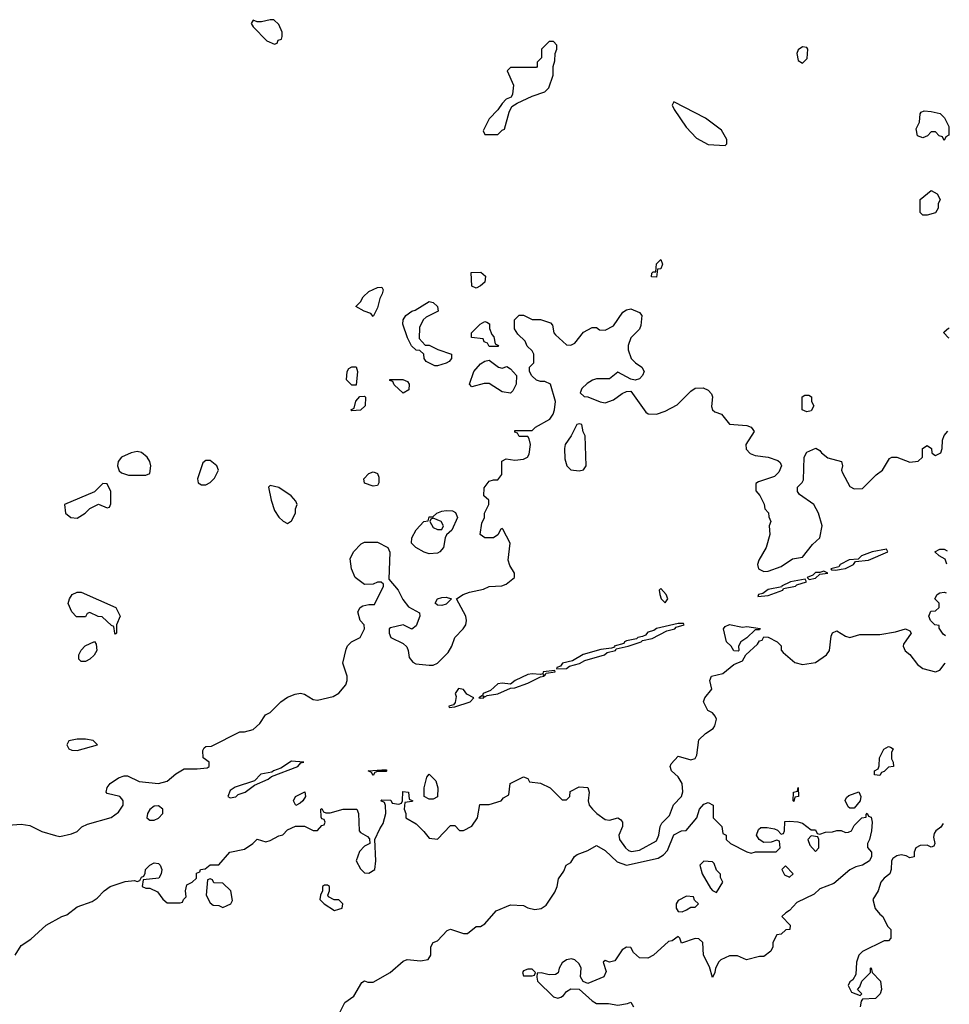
# Model space of a CAD drawing. Header units: inches. Extents: x 2380053 to 2584298, y 380219 to 546618.
# Tile 418 of 656: x 2563383 to 2567714, y 424102 to 428688. Entities that reach past the tile are written whole.
import ezdxf

# ---------------------------------------------------------------- set-up
doc = ezdxf.new("R2010")
doc.units = ezdxf.units.IN
doc.header["$MEASUREMENT"] = 0
doc.layers.add('C5462', color=7, linetype='Continuous')

msp = doc.modelspace()

# ---------------------------------------------------------------- linework, layer by layer
at = {"layer": 'C5462', "color": 2}
for points, elevation in [([(2564550, 428688), (2564510, 428678), (2564490, 428678), (2564470, 428686), (2564462, 428670), (2564470, 428654), (2564534, 428590), (2564570, 428574), (2564582, 428578), (2564587.3, 428592.7), (2564602, 428598), (2564606, 428610), (2564606, 428630), (2564590, 428666), (2564567.3, 428687.3)], 38), ([(2565870, 428586), (2565850, 428586), (2565814, 428550), (2565814, 428510), (2565794, 428490), (2565794, 428470), (2565790, 428466), (2565670, 428466), (2565654, 428450), (2565683.6, 428383.6), (2565679.6, 428340.4), (2565672.7, 428327.3), (2565650, 428318), (2565630, 428298), (2565611.2, 428268.9), (2565570, 428226), (2565542, 428170), (2565550, 428154), (2565610, 428154), (2565630, 428174), (2565642, 428178), (2565663.1, 428256.9), (2565676.4, 428283.6), (2565700.4, 428299.6), (2565770, 428332), (2565830, 428352), (2565848, 428370), (2565868, 428430), (2565868, 428470), (2565876.4, 428496.4), (2565878, 428530), (2565886, 428550), (2565886, 428570)], 38), ([(2567030, 428562), (2567010, 428548), (2567004, 428530), (2567010, 428498), (2567030, 428486), (2567052, 428508), (2567055.3, 428550), (2567050, 428558)], 38), ([(2566430, 428306), (2566422, 428290), (2566432, 428270), (2566488.1, 428188.1), (2566535.9, 428135.9), (2566590, 428107.3), (2566670, 428102), (2566678, 428110), (2566678, 428130), (2566652.9, 428172.9), (2566578, 428230)], 38), ([(2567690, 428126), (2567682, 428142), (2567667.3, 428147.3), (2567650, 428166), (2567630, 428166), (2567612.7, 428147.3), (2567590, 428138), (2567566.3, 428146.3), (2567560.2, 428179.8), (2567575.3, 428210), (2567578, 428250), (2567583.1, 428256.9), (2567596.4, 428263.6), (2567630, 428261), (2567670.7, 428250.7), (2567691.2, 428231.1), (2567711.3, 428190), (2567712, 428150), (2567698, 428142)], 34), ([(2567590, 427778), (2567578, 427790), (2567578, 427850), (2567630, 427892), (2567656.9, 427876.9), (2567671.2, 427851.1), (2567662, 427830), (2567662, 427810), (2567650, 427788.7), (2567610, 427778)], 34), ([(2566350, 427488.7), (2566326, 427490), (2566327.3, 427507.3), (2566334, 427514), (2566346, 427514), (2566349.3, 427550.7), (2566370, 427571.3), (2566378, 427550), (2566370, 427528), (2566354, 427526)], 34), ([(2565510, 427438), (2565490, 427446), (2565486, 427510), (2565532, 427512), (2565552.7, 427492.7), (2565550, 427466), (2565530, 427448)], 34), ([(2565030, 427306), (2565019, 427319), (2564988, 427330), (2564948.4, 427351.6), (2564970, 427374), (2564983.1, 427396.9), (2565010, 427422), (2565050, 427441), (2565070, 427442), (2565076, 427430), (2565071.2, 427411.1), (2565061, 427390), (2565050, 427346)], 34), ([(2565330, 427075.3), (2565316.4, 427076.4), (2565276.4, 427096.4), (2565268, 427110), (2565266, 427130), (2565247.3, 427147.3), (2565230, 427148), (2565209.1, 427169.1), (2565190, 427206), (2565168.7, 427270), (2565169, 427290), (2565182, 427310), (2565209.5, 427330.5), (2565225.2, 427334.8), (2565290, 427376), (2565310, 427371.3), (2565330, 427351.3), (2565332, 427330), (2565276.9, 427303.1), (2565262, 427290), (2565245.4, 427254.6), (2565243.6, 427203.6), (2565272.7, 427172.7), (2565290, 427172), (2565331.2, 427151.1), (2565394, 427130), (2565394, 427110), (2565383.6, 427096.4), (2565370, 427088.7)], 34), ([(2565570, 427166), (2565562, 427182), (2565547.3, 427187.3), (2565542, 427202), (2565487.3, 427207.3), (2565488, 427230), (2565528, 427270), (2565550, 427282), (2565559.6, 427279.6), (2565571.6, 427271.6), (2565572, 427250), (2565582, 427222), (2565592, 427210), (2565598, 427178), (2565614, 427170), (2565610, 427166)], 34), ([(2565630, 427064.7), (2565652, 427072), (2565670, 427062), (2565698, 427030), (2565696, 426990), (2565681, 426959), (2565670, 426948.7), (2565630, 426954), (2565570, 426994), (2565546.4, 426993.6), (2565490, 426978), (2565478, 426990), (2565499, 427050), (2565530, 427084.7), (2565550, 427098), (2565570, 427102), (2565614, 427070)], 34), ([(2564930, 426986), (2564906, 427010), (2564908, 427050), (2564916.4, 427063.6), (2564930, 427071.3), (2564950, 427071), (2564956, 427050), (2564950, 426986)], 34), ([(2565170, 426948), (2565127.3, 426987.3), (2565122, 427002), (2565107.3, 427007.3), (2565107.3, 427012.7), (2565168.4, 427011.6), (2565190, 427002), (2565198, 426990), (2565196, 426964)], 34), ([(2567050, 426862), (2567028, 426870), (2567028.8, 426931.1), (2567040.4, 426939.6), (2567059.6, 426939.6), (2567071.6, 426931.6), (2567072, 426910), (2567082, 426890), (2567070, 426866)], 34), ([(2564930, 426866), (2564926, 426870), (2564942, 426878), (2564948.4, 426911.6), (2564967.3, 426932.7), (2564990, 426934), (2564994, 426930), (2564992, 426890), (2564970, 426868.7)], 34), ([(2565990, 426806), (2565978, 426802), (2565952, 426750), (2565924.7, 426710), (2565921, 426690), (2565922, 426642), (2565931.3, 426610), (2565950.9, 426590.9), (2565990, 426586), (2566010, 426592), (2566022, 426610), (2566018, 426750), (2566008.4, 426768.4), (2566002, 426802)], 34), ([(2563930, 426676), (2563902, 426670), (2563858, 426650), (2563842, 426630), (2563838, 426610), (2563846.4, 426586.4), (2563856.9, 426576.9), (2563890, 426566), (2563970, 426566), (2563990, 426574), (2563993.2, 426610), (2563989, 426630), (2563977.2, 426650), (2563950, 426672.7)], 38), ([(2564270, 426635.3), (2564250, 426635.3), (2564236.9, 426623.1), (2564212, 426550), (2564214, 426530), (2564230, 426522), (2564250, 426522), (2564270, 426532), (2564290, 426552), (2564308.7, 426590), (2564302, 426610)], 38), ([(2565030, 426515.3), (2564989.3, 426529.3), (2564986, 426550), (2565010, 426574), (2565030, 426582), (2565039.6, 426579.6), (2565050, 426574), (2565056.9, 426556.9), (2565056, 426530), (2565050, 426518)], 34), ([(2563770, 426528), (2563731, 426489), (2563592, 426430), (2563596, 426390), (2563622, 426370), (2563650, 426366), (2563688, 426390), (2563709.1, 426410.9), (2563750, 426432), (2563790, 426414), (2563802, 426418), (2563807.3, 426432.7), (2563808, 426490), (2563790, 426526)], 38), ([(2564550, 426518), (2564542, 426510), (2564554, 426450), (2564570, 426402), (2564590, 426371.3), (2564610, 426352), (2564630, 426342), (2564650, 426354), (2564668, 426390), (2564668, 426410), (2564675.3, 426430), (2564670, 426446), (2564648, 426470), (2564590, 426508.7)], 38), ([(2565290, 426199.3), (2565267, 426207), (2565228, 426230), (2565208, 426250), (2565210, 426274), (2565230, 426312), (2565266, 426350), (2565286, 426354), (2565290, 426372), (2565307.3, 426372.7), (2565326, 426390), (2565350, 426398), (2565370, 426402), (2565399.6, 426399.6), (2565412.7, 426392.7), (2565422, 426370), (2565396, 426310), (2565371, 426289), (2565364.7, 426275.3), (2565357.3, 426230), (2565341, 426210), (2565330, 426203.7)], 34), ([(2565310, 426366), (2565298, 426362), (2565294, 426350), (2565310, 426322), (2565330, 426314), (2565350, 426314), (2565358, 426330), (2565346, 426350)], 34), ([(2567422, 426222), (2567354, 426210), (2567304.7, 426190), (2567290, 426175.3), (2567247.9, 426172.1), (2567206, 426150), (2567199.8, 426140.2), (2567162, 426130), (2567165.4, 426125.4), (2567184.5, 426124.5), (2567210, 426128), (2567230, 426131.3), (2567268, 426150), (2567276.4, 426163.6), (2567338, 426170), (2567428, 426210)], 34), ([(2567130, 426119), (2567110, 426112.7), (2567090, 426112.7), (2567078.8, 426101.2), (2567052, 426090), (2567061, 426081), (2567090, 426087.3), (2567110, 426104.7), (2567148, 426110)], 34), ([(2567042, 426082), (2566974, 426070), (2566932, 426050), (2566934, 426046), (2566870, 426033.2), (2566844.9, 426015.1), (2566824.7, 426010), (2566822, 426002), (2566870, 426005.5), (2566938, 426030), (2566942, 426038), (2566998, 426050), (2567004, 426056), (2567048.7, 426070)], 34), ([(2563830, 425826), (2563826, 425830), (2563822, 425862), (2563810, 425866), (2563767.3, 425907.3), (2563748.4, 425908.4), (2563710, 425926), (2563698, 425922), (2563690, 425906), (2563647.3, 425907.3), (2563626, 425930), (2563608.7, 425968.7), (2563615.3, 425990), (2563628, 426010), (2563650, 426022), (2563670, 426022), (2563831.3, 425950), (2563851.3, 425910), (2563834, 425870), (2563834, 425830)], 34), ([(2566370, 426038), (2566362, 426030), (2566364.7, 426010), (2566372, 425990), (2566390, 425972), (2566402, 425990), (2566395.3, 426010)], 34), ([(2565350, 425959.3), (2565330, 425961.2), (2565319, 425970), (2565329.3, 425990), (2565350, 425997.3), (2565370, 425998.8), (2565394, 425990), (2565370, 425966)], 34), ([(2566450, 425876), (2566350, 425852.7), (2566336.8, 425843.2), (2566310, 425834.5), (2566298.4, 425821.6), (2566284.7, 425815.3), (2566262, 425810), (2566256, 425804), (2566210, 425794.5), (2566201, 425790), (2566198, 425782), (2566152, 425770), (2566154, 425766), (2566139.8, 425760.2), (2566090, 425755.1), (2566008.3, 425731.7), (2565958, 425702), (2565911.3, 425690), (2565902.8, 425677.2), (2565884.7, 425670), (2565883.6, 425663.6), (2565930, 425666), (2565943.7, 425676.3), (2565991.2, 425688.8), (2566016.6, 425703.4), (2566108, 425730), (2566120.2, 425739.8), (2566158, 425750), (2566162, 425758), (2566218, 425770), (2566278, 425790), (2566284, 425796), (2566330, 425806.4), (2566398, 425842), (2566435.3, 425850), (2566441.2, 425858.8), (2566478, 425870), (2566475.3, 425875.3)], 34), ([(2566750, 425858.8), (2566770, 425861), (2566832.7, 425852.7), (2566830, 425846), (2566810, 425846), (2566771, 425809), (2566742, 425790), (2566732, 425770), (2566734, 425750), (2566730, 425746), (2566710, 425748), (2566698, 425770), (2566675.3, 425790), (2566662, 425850), (2566670, 425862), (2566690, 425870.6)], 30), ([(2563670, 425698), (2563658, 425710), (2563658, 425730), (2563668.8, 425751.1), (2563688.8, 425771.1), (2563731.6, 425791.6), (2563739.6, 425779.6), (2563742, 425750), (2563730, 425728), (2563710, 425708.7), (2563690, 425698)], 34), ([(2565876.4, 425656.4), (2565822, 425650), (2565819.6, 425640.4), (2565810, 425638), (2565770, 425641.2), (2565750, 425637.2), (2565692, 425610), (2565670, 425593.2), (2565630, 425597.2), (2565610, 425594), (2565576, 425564), (2565542, 425550), (2565539.6, 425540.4), (2565522, 425530), (2565530, 425527.3), (2565546, 425530), (2565542, 425538), (2565550, 425534), (2565560.2, 425539.8), (2565610, 425548.2), (2565670, 425574), (2565690, 425576), (2565750, 425597.3), (2565810, 425627.3), (2565826, 425630), (2565822, 425638), (2565830, 425634), (2565835.3, 425644.7), (2565878, 425650)], 34), ([(2565427.1, 425572.9), (2565412, 425550), (2565416, 425536), (2565412, 425508), (2565403.6, 425496.4), (2565382, 425490), (2565383.6, 425483.6), (2565410, 425487.3), (2565482, 425510), (2565498, 425530), (2565466.6, 425546.6), (2565450, 425568.7)], 34), ([(2563690, 425337.2), (2563650, 425337.2), (2563611.6, 425328.4), (2563602, 425310), (2563611.6, 425291.6), (2563625.4, 425285.4), (2563650, 425284.7), (2563746, 425310), (2563726, 425330)], 38), ([(2567390, 425168), (2567366, 425170), (2567366, 425190), (2567382, 425198), (2567387.3, 425212.7), (2567389, 425250), (2567409, 425290), (2567430, 425302), (2567439.6, 425299.6), (2567451.6, 425291.6), (2567444.7, 425275.3), (2567444.7, 425244.7), (2567452, 425230), (2567454, 425210), (2567430, 425206), (2567410, 425186), (2567398, 425182)], 26), ([(2564650, 425234.7), (2564599, 425201), (2564564.7, 425190), (2564557.3, 425182.7), (2564506.6, 425173.4), (2564476.8, 425143.2), (2564387.1, 425112.9), (2564362.8, 425097.2), (2564352, 425070), (2564364, 425064), (2564390, 425068.2), (2564401.6, 425078.4), (2564433.2, 425090), (2564477.5, 425122.5), (2564541.2, 425150), (2564556.6, 425163.4), (2564679, 425210), (2564692.9, 425227.1), (2564706, 425230)], 34), ([(2565030, 425168), (2565022, 425182), (2565006, 425190), (2565070, 425194), (2565090, 425194), (2565094, 425190), (2565090, 425186), (2565050, 425186), (2565038, 425182)], 30), ([(2565290, 425058), (2565268, 425070), (2565268, 425110), (2565280.4, 425159.6), (2565290, 425174), (2565322, 425142), (2565331.3, 425110), (2565330, 425068), (2565310, 425058)], 30), ([(2566990, 425046), (2566986, 425050), (2566988, 425090), (2567006, 425094), (2567010, 425111.3), (2567011, 425070), (2566994, 425066)], 26), ([(2564670, 425028), (2564658, 425050), (2564668, 425070), (2564712, 425092), (2564714, 425070), (2564702, 425050), (2564690, 425038)], 30), ([(2567250, 425015.3), (2567242, 425022), (2567228.7, 425051.3), (2567234.6, 425065.4), (2567245.2, 425074.8), (2567291.6, 425091.6), (2567302, 425070), (2567298, 425050), (2567270, 425015.3)], 26), ([(2564030, 425026), (2564010, 425024.5), (2563990, 425009), (2563979.1, 424990), (2563976, 424970), (2563990, 424958.8), (2564010, 424959.1), (2564030, 424968), (2564049.3, 424990), (2564049.2, 425010)], 34), ([(2567070, 424886), (2567054, 424870), (2567063.6, 424843.6), (2567090, 424814), (2567106, 424830), (2567106, 424870), (2567102, 424882)], 26), ([(2566570, 424768), (2566552, 424750), (2566562.8, 424710), (2566602, 424642), (2566610, 424632), (2566630, 424622), (2566658, 424670), (2566648, 424692), (2566648, 424708), (2566630, 424726), (2566618, 424758), (2566610, 424766)], 26), ([(2566950, 424746), (2566934, 424730), (2566945.4, 424705.4), (2566970, 424694), (2566986, 424710)], 26), ([(2564270, 424686), (2564258, 424682), (2564252, 424610), (2564270, 424574), (2564283.6, 424563.6), (2564310, 424562), (2564330, 424552), (2564350, 424562), (2564366, 424570), (2564374.6, 424585.4), (2564366, 424630), (2564330, 424666), (2564288, 424668), (2564282, 424682)], 30), ([(2564816.4, 424656.4), (2564803.6, 424656.4), (2564794, 424650), (2564794, 424630), (2564784.7, 424610), (2564782, 424590), (2564802, 424570), (2564850, 424538), (2564870, 424544.7), (2564886, 424550), (2564888, 424570), (2564870, 424588), (2564848.4, 424588.4), (2564822, 424602), (2564818, 424610), (2564826, 424630), (2564826, 424650)], 30), ([(2566490, 424606), (2566450, 424586), (2566442, 424570), (2566442, 424550), (2566450, 424534), (2566470, 424532), (2566490, 424542), (2566510, 424554), (2566530, 424554), (2566546, 424570), (2566527.3, 424587.3), (2566522, 424602)], 26), ([(2565770, 424266), (2565750, 424266), (2565730, 424258), (2565724.7, 424250), (2565730, 424234), (2565770, 424234), (2565782, 424238), (2565786, 424250)], 26)]:
    msp.add_lwpolyline(points, close=True, dxfattribs=dict(at, elevation=elevation))
for points, elevation in [([(2563330, 424936), (2563390, 424941), (2563430, 424934), (2563486.7, 424906.7), (2563550, 424887.3), (2563570, 424884), (2563624.8, 424895.2), (2563650, 424907.3), (2563672.1, 424927.9), (2563698.7, 424941.3), (2563808.5, 424971.5), (2563843.8, 424996.2), (2563865.1, 425030), (2563864.5, 425050), (2563859.3, 425059.3), (2563849.6, 425069.6), (2563790, 425084), (2563786.6, 425090), (2563790, 425111.3), (2563804, 425130), (2563844.1, 425155.9), (2563870, 425166), (2563885.4, 425165.4), (2563939.6, 425139.6), (2564030, 425130.8), (2564070, 425141), (2564110, 425176), (2564150, 425198), (2564210, 425198), (2564256.4, 425203.6), (2564266, 425210), (2564266, 425230), (2564238, 425250), (2564236.4, 425283.6), (2564243.1, 425296.9), (2564250, 425302), (2564276.4, 425303.6), (2564408.8, 425371.1), (2564430, 425371.3), (2564470, 425381), (2564502, 425410), (2564528.7, 425450), (2564550, 425461), (2564599.5, 425510), (2564630, 425532.4), (2564666.8, 425546.8), (2564690.7, 425550.7), (2564710, 425546), (2564750, 425521), (2564770, 425518), (2564844, 425536), (2564870, 425551.3), (2564902, 425590), (2564908.7, 425610), (2564908.7, 425630), (2564889.2, 425690), (2564903.3, 425756.7), (2564910, 425771.3), (2564928.7, 425790), (2564969.1, 425810.9), (2564988.7, 425850), (2564988, 425870), (2564968.7, 425890), (2564959, 425930), (2564969.4, 425950.6), (2564982, 425958), (2565010, 425964.7), (2565035.3, 425964.7), (2565078, 426050), (2565078, 426058), (2565067.3, 426067.3), (2565050, 426068), (2565030, 426059), (2564990, 426057.2), (2564945.2, 426090), (2564929.2, 426130), (2564923.1, 426176.9), (2564938, 426210), (2564973.6, 426246.4), (2564990, 426254), (2565050, 426254), (2565098, 426230), (2565107.1, 426207.1), (2565102, 426082), (2565146, 426030), (2565167.9, 425987.9), (2565193.7, 425953.7), (2565245.4, 425925.4), (2565246.8, 425910), (2565230, 425864), (2565210, 425849), (2565170, 425868.7), (2565110, 425855.3), (2565104.7, 425850), (2565104.7, 425830), (2565112, 425810), (2565170, 425782), (2565186.4, 425766.4), (2565193.4, 425750), (2565196.8, 425716.8), (2565214.9, 425694.9), (2565228, 425688), (2565290, 425681.6), (2565310, 425682), (2565330, 425690.4), (2565379.8, 425740.2), (2565396.2, 425770), (2565409.7, 425810.3), (2565449.2, 425850), (2565461.2, 425870), (2565465.2, 425890), (2565461.2, 425910), (2565418, 425990), (2565448.7, 426010), (2565479.1, 426020.9), (2565543.9, 426036.1), (2565570, 426047.3), (2565628.8, 426051.1), (2565650, 426058), (2565688, 426090), (2565688, 426110), (2565666, 426146), (2565659.3, 426170), (2565668.7, 426250), (2565634.6, 426314.6), (2565630, 426318), (2565624.7, 426315.3), (2565611.2, 426288.9), (2565590, 426275.3), (2565550, 426275.3), (2565528, 426290), (2565536.4, 426343.6), (2565548, 426370), (2565548, 426390), (2565568, 426430), (2565568, 426450), (2565546, 426470), (2565547.3, 426507.3), (2565570, 426538), (2565590, 426544.7), (2565610, 426544.7), (2565628.7, 426570), (2565628.8, 426631.1), (2565650, 426642), (2565690, 426636), (2565730, 426641), (2565748, 426650), (2565756.5, 426663.5), (2565762, 426710), (2565756.4, 426736.4), (2565750, 426746), (2565710, 426746), (2565702, 426762), (2565690, 426766), (2565690, 426774), (2565770, 426774), (2565786, 426790), (2565852.9, 426827.1), (2565869, 426850), (2565875.3, 426870), (2565879, 426910), (2565855.3, 426990), (2565830, 427002), (2565810, 427002), (2565790, 427008.7), (2565768.8, 427028.9), (2565758, 427050), (2565758, 427070), (2565778, 427090), (2565778, 427130), (2565770, 427146), (2565747.3, 427167.3), (2565738, 427190), (2565703.1, 427223.1), (2565688.4, 427248.4), (2565688, 427290), (2565710, 427312), (2565730, 427312), (2565770, 427292), (2565810, 427291.3), (2565855.3, 427275.3), (2565865.4, 427265.4), (2565872, 427230), (2565879.6, 427219.6), (2565930, 427174), (2565950, 427172), (2565970, 427182), (2566010, 427232), (2566050, 427254), (2566070, 427254), (2566083.6, 427243.6), (2566110, 427242), (2566150, 427262), (2566193.6, 427326.4), (2566210, 427336), (2566230, 427341), (2566270, 427324.7), (2566281, 427310), (2566276.9, 427263.1), (2566270, 427246), (2566230, 427206), (2566218, 427170), (2566218, 427150), (2566232, 427110), (2566252, 427090), (2566282, 427070), (2566292, 427050), (2566284.7, 427030), (2566270, 427015.3), (2566250, 427008.7), (2566230, 427014), (2566170, 427046), (2566130, 427015.3), (2566070, 427015.3), (2566051.2, 427008.9), (2566026.4, 426993.6), (2566002, 426970), (2565994, 426950), (2566012.7, 426932.7), (2566030, 426932), (2566087.5, 426907.5), (2566110, 426904), (2566150, 426918), (2566190, 426947.3), (2566210, 426956), (2566230, 426958), (2566299.6, 426859.6), (2566311.6, 426851.6), (2566350, 426851.3), (2566390, 426864.7), (2566445.6, 426894.4), (2566510, 426958), (2566530, 426972), (2566567.3, 426972.7), (2566590, 426962), (2566605.4, 426945.4), (2566611, 426931), (2566606, 426886), (2566611.2, 426871.1), (2566621, 426861), (2566652, 426850), (2566690, 426804.7), (2566770, 426797.3), (2566790.5, 426790.5), (2566798.8, 426778.8), (2566804.7, 426770), (2566766, 426710), (2566767.7, 426687.7), (2566786.8, 426666.8), (2566810, 426658.8), (2566870, 426650.7), (2566914.4, 426634.4), (2566925.4, 426625.4), (2566931.3, 426610), (2566919.8, 426580.2), (2566899.8, 426560.2), (2566824.7, 426535.3), (2566812.7, 426527.3), (2566812.7, 426492.7), (2566831.6, 426471.6), (2566851.6, 426431.6), (2566854, 426410), (2566871.6, 426391.6), (2566872.7, 426372.7), (2566882, 426350), (2566874, 426330), (2566878, 426290), (2566861, 426230), (2566826, 426170), (2566821, 426150), (2566824.7, 426130), (2566850, 426118), (2566870, 426118.8), (2566930, 426140.7), (2566982.7, 426177.3), (2567030, 426184.7), (2567076.4, 426243.6), (2567110, 426274), (2567122, 426330), (2567104, 426390), (2567082, 426430), (2567016.4, 426476.4), (2567006, 426490), (2567006, 426510), (2567028.4, 426531.6), (2567034.6, 426545.4), (2567038, 426650), (2567050, 426674), (2567091.6, 426691.6), (2567110, 426682), (2567118, 426670), (2567147.7, 426647.7), (2567212, 426630), (2567216, 426610), (2567211.3, 426590), (2567216.9, 426576.9), (2567250, 426514), (2567270, 426502), (2567310, 426504.7), (2567372.5, 426567.5), (2567402, 426590), (2567435.3, 426644.7), (2567446, 426650), (2567470, 426650.8), (2567530, 426626.8), (2567569.1, 426630.9), (2567588.7, 426650), (2567589.2, 426690.8), (2567610, 426704.7), (2567631.3, 426690), (2567632, 426670), (2567642, 426662), (2567650, 426658), (2567674, 426670), (2567681.2, 426690), (2567682.7, 426730), (2567690, 426751.3), (2567707.4, 426771.6)], 34), ([(2567713.1, 427205), (2567710, 427206), (2567689.1, 427229.1), (2567690, 427234), (2567710, 427251.3), (2567713.9, 427251.1)], 34), ([(2567702.3, 426151.4), (2567694.6, 426174.6), (2567666, 426190), (2567646, 426210), (2567670, 426222), (2567690, 426222), (2567703.3, 426214.7)], 30), ([(2567696, 425818), (2567685.2, 425825.2), (2567666, 425854), (2567666, 425866), (2567646, 425870), (2567626, 425890), (2567618, 425910), (2567627.3, 425932.7), (2567650, 425934), (2567666, 425950), (2567666, 425970), (2567646, 425990), (2567658, 426010), (2567670, 426018), (2567690, 426022), (2567699.1, 426018.4)], 30), ([(2563362, 424330), (2563390, 424376), (2563435.1, 424404.9), (2563507, 424470), (2563579, 424510), (2563602, 424518), (2563650, 424555.3), (2563720.1, 424579.9), (2563743.6, 424596.4), (2563776, 424630), (2563805.2, 424650), (2563874.4, 424674.4), (2563918, 424678), (2563930, 424674), (2563942, 424678), (2563950, 424694), (2563962, 424698), (2563968, 424712), (2563968.7, 424730), (2563989, 424750), (2564010, 424761), (2564030, 424758), (2564038, 424750), (2564044.7, 424730), (2564042, 424710), (2564032, 424690), (2563958, 424682), (2563954, 424650), (2563970, 424642), (2563990, 424642), (2564025.4, 424625.4), (2564050, 424592), (2564070, 424574), (2564130, 424574), (2564142, 424578), (2564146, 424590), (2564158, 424602), (2564155.3, 424630), (2564162, 424658), (2564186, 424670), (2564206, 424690), (2564207.3, 424712.7), (2564222, 424718), (2564226, 424730), (2564247.3, 424732.7), (2564270, 424751.3), (2564310, 424752), (2564362, 424810), (2564430, 424824.7), (2564469.2, 424850.8), (2564490, 424871.3), (2564530, 424858), (2564550, 424864.7), (2564590, 424886), (2564608.8, 424891.1), (2564630, 424914), (2564668.4, 424931.6), (2564710, 424932), (2564750, 424912), (2564770, 424912), (2564790, 424934), (2564802, 424938), (2564806, 424950), (2564802, 424962), (2564790, 424966), (2564787.3, 424972.7), (2564786, 425010), (2564790, 425014), (2564798, 424998), (2564810, 424994), (2564830, 424994), (2564890, 425011.3), (2564954, 425010), (2564962, 424990), (2564964.7, 424910), (2564970, 424902), (2565003.6, 424883.6), (2565012.7, 424872.7), (2565014, 424850), (2564990, 424838), (2564966.4, 424813.6), (2564951.3, 424770), (2564970, 424732), (2564990, 424714), (2565010, 424712), (2565038, 424730), (2565042, 424770), (2565038, 424870), (2565060.4, 424919.6), (2565076.4, 424943.6), (2565088, 424990), (2565087.3, 425027.3), (2565082, 425042), (2565066, 425050), (2565070, 425054), (2565112, 425052), (2565118, 425038), (2565150, 425034), (2565162, 425038), (2565166, 425050), (2565167.3, 425092.7), (2565194, 425090), (2565198, 425058), (2565214, 425050), (2565210, 425046), (2565178, 425042), (2565174, 425010), (2565182, 424990), (2565182, 424970), (2565230, 424942), (2565266.4, 424906.4), (2565290, 424876), (2565328.8, 424871.1), (2565390, 424934), (2565410, 424934), (2565432, 424912), (2565450, 424911.3), (2565490, 424931), (2565515.3, 424970), (2565527.3, 425032.7), (2565570, 425032), (2565626, 425050), (2565636.4, 425063.6), (2565662, 425078), (2565668, 425130), (2565730, 425162), (2565750, 425154), (2565758, 425138), (2565810, 425132), (2565854, 425110), (2565910, 425054), (2565930, 425054), (2565946, 425070), (2565947.3, 425092.7), (2565990, 425114), (2566030, 425112), (2566036, 425090), (2566031, 425050), (2566036, 425030), (2566051, 425010), (2566071, 424990), (2566110, 424962.8), (2566130, 424958.8), (2566170, 424970.8), (2566182, 424962), (2566190.8, 424950), (2566190.8, 424930), (2566174.9, 424890), (2566177.1, 424870), (2566205.5, 424830), (2566218.8, 424818.9), (2566233.4, 424813.4), (2566270, 424819.6), (2566350, 424863.8), (2566360.5, 424890), (2566367, 424930), (2566374.9, 424945.1), (2566410, 424981), (2566429.4, 425030.6), (2566466, 425070), (2566472.1, 425092.1), (2566469, 425130), (2566450, 425162), (2566419, 425190), (2566413.2, 425210), (2566418.6, 425221.4), (2566450, 425258), (2566510, 425240.7), (2566530, 425246), (2566538, 425262), (2566547, 425333), (2566577.5, 425362.5), (2566614, 425386), (2566621.5, 425398.5), (2566629.2, 425430), (2566623.2, 425443.2), (2566610, 425459), (2566588.7, 425470), (2566568.7, 425510), (2566575.3, 425530), (2566608, 425570), (2566598, 425610), (2566606, 425630), (2566658, 425642), (2566710, 425684.7), (2566750, 425702), (2566766, 425730), (2566820.4, 425779.6), (2566830, 425794), (2566842, 425798), (2566850, 425814), (2566870, 425812), (2566912, 425790), (2566930, 425772), (2566931, 425751), (2566939.8, 425739.8), (2566993.7, 425693.7), (2567030, 425684), (2567090, 425694), (2567141.2, 425730), (2567155.1, 425750), (2567163.3, 425816.7), (2567170, 425831.3), (2567190, 425841), (2567230, 425816), (2567250, 425811), (2567296.5, 425823.5), (2567390, 425824), (2567463.2, 425836.8), (2567510, 425851), (2567530, 425842), (2567536, 425830), (2567500.7, 425779.3), (2567498.8, 425770), (2567508.1, 425748.1), (2567530.7, 425730.7), (2567565.2, 425685.2), (2567590, 425666), (2567650, 425650.8), (2567670, 425658.8), (2567695.1, 425690), (2567695.3, 425690.6)], 30), ([(2564858, 424030), (2564898, 424110), (2564940.4, 424139.6), (2564976.4, 424203.6), (2564990, 424211.3), (2565005.4, 424205.4), (2565030, 424204.7), (2565108.7, 424250), (2565170, 424302), (2565188.8, 424311.1), (2565250, 424304.7), (2565286, 424310), (2565298, 424330), (2565298, 424370), (2565308.7, 424390), (2565330, 424398), (2565374.6, 424445.4), (2565390, 424452), (2565450, 424431), (2565470, 424431), (2565510, 424464.7), (2565530, 424464.7), (2565550, 424476), (2565603.2, 424536.8), (2565670, 424564.7), (2565730, 424562), (2565750, 424551.3), (2565783.5, 424543.5), (2565812.1, 424547.9), (2565836.2, 424563.8), (2565876.2, 424623.8), (2565886.6, 424650), (2565893.2, 424686.8), (2565918, 424722), (2565928.7, 424750), (2565950, 424762), (2565968, 424790), (2565980.2, 424799.8), (2566030, 424818), (2566070, 424842), (2566110, 424818.8), (2566166, 424766), (2566210, 424750.4), (2566357, 424783), (2566382.5, 424797.5), (2566401.5, 424818.5), (2566430, 424891), (2566466, 424910), (2566488.4, 424911.6), (2566538, 424970), (2566550, 425011.3), (2566570, 425034), (2566590, 425042), (2566614, 425030), (2566614, 424970), (2566654, 424930), (2566658, 424898), (2566674, 424890), (2566674, 424870), (2566694, 424850), (2566770, 424811.3), (2566790, 424806), (2566811.6, 424811.6), (2566907.3, 424812.7), (2566926, 424830), (2566922, 424862), (2566910, 424866), (2566883.6, 424856.4), (2566850, 424855.3), (2566828.8, 424868.9), (2566815.3, 424890), (2566824.7, 424915.3), (2566835.3, 424924.7), (2566865.4, 424925.4), (2566899.6, 424919.6), (2566912.7, 424912.7), (2566930, 424894), (2566942, 424898), (2566946, 424910), (2566947.3, 424952.7), (2566970, 424954), (2567008.4, 424951.6), (2567030, 424944.7), (2567070, 424914), (2567090, 424914), (2567098, 424898), (2567110, 424894), (2567136.4, 424903.6), (2567170, 424904.7), (2567190, 424912), (2567210, 424912), (2567230, 424902), (2567243.6, 424903.6), (2567258, 424910), (2567270, 424934), (2567306, 424970), (2567326, 424974), (2567326, 424986), (2567331.6, 424991.6), (2567338, 424978), (2567350, 424974), (2567354, 424950), (2567352, 424910), (2567342, 424870), (2567332, 424850), (2567332.7, 424832.7), (2567351.3, 424810), (2567351.3, 424790), (2567342, 424770), (2567310, 424749.3), (2567278, 424742), (2567250, 424728.7), (2567175.5, 424664.5), (2567110, 424639), (2567084.5, 424615.5), (2567003.5, 424576.5), (2566970, 424538), (2566951.6, 424528.4), (2566934, 424510), (2566972, 424470), (2566971.3, 424450), (2566952, 424448), (2566930, 424428), (2566910, 424426), (2566892, 424390), (2566891.3, 424370), (2566882, 424350), (2566850, 424324), (2566830, 424324), (2566769, 424309), (2566727.3, 424327.3), (2566690, 424328), (2566650, 424308.7), (2566640.7, 424299.3), (2566624.7, 424270), (2566622, 424250), (2566610, 424226), (2566596.5, 424276.5), (2566569, 424330), (2566566, 424390), (2566547.3, 424407.3), (2566530, 424408), (2566466, 424386), (2566458, 424410), (2566450, 424418), (2566422, 424398), (2566406.4, 424393.6), (2566336, 424330), (2566310, 424317.2), (2566270, 424318), (2566243.1, 424343.1), (2566230, 424366), (2566210, 424368), (2566190, 424355.3), (2566155.3, 424304.7), (2566130, 424298), (2566110, 424306), (2566102, 424298), (2566114.8, 424254.8), (2566104.7, 424230), (2566030, 424199), (2566008.7, 424208.7), (2565995.3, 424230), (2565998, 424270), (2565988.7, 424290), (2565970, 424308.7), (2565953.6, 424313.6), (2565930, 424309), (2565910, 424295.3), (2565896, 424270), (2565891.3, 424248.7), (2565878.8, 424241.2), (2565850, 424239), (2565812, 424248), (2565794, 424246), (2565792, 424228), (2565796, 424210), (2565870, 424136), (2565890, 424131), (2565904.7, 424135.3), (2565916.5, 424143.5), (2565930, 424162), (2565950, 424174), (2565990, 424172), (2566050, 424118), (2566070, 424106), (2566125.4, 424105.4), (2566170, 424098), (2566215.3, 424104.7), (2566230, 424112), (2566242, 424090)], 26), ([(2567685.1, 424944.1), (2567673.7, 424926.3), (2567650.8, 424910), (2567642.9, 424897.1), (2567639.8, 424879.8), (2567646, 424850), (2567642, 424838), (2567630, 424834), (2567610, 424843.7), (2567578, 424842), (2567557.3, 424830), (2567550.6, 424810), (2567550, 424788), (2567530, 424784), (2567513.6, 424793.6), (2567490, 424798), (2567470, 424794), (2567450, 424781.2), (2567444.4, 424770), (2567443, 424730), (2567437.3, 424710), (2567410, 424689), (2567394.8, 424670), (2567382.8, 424630), (2567358, 424590), (2567368.3, 424548.3), (2567390, 424521), (2567404.7, 424510), (2567426, 424466), (2567442, 424450), (2567442, 424410), (2567430, 424398), (2567410, 424398), (2567310, 424348), (2567292, 424330), (2567282, 424298), (2567278.8, 424241.2), (2567264.7, 424215.3), (2567250, 424206), (2567242, 424190), (2567258, 424158), (2567298, 424142), (2567306, 424150), (2567286, 424170), (2567296.4, 424183.6), (2567306, 424210), (2567346, 424250), (2567346, 424270), (2567350, 424272), (2567354, 424250), (2567394, 424210), (2567398, 424170), (2567391.3, 424150), (2567370, 424128.7), (2567310, 424126), (2567303.6, 424116.4), (2567298, 424090)], 30)]:
    msp.add_lwpolyline(points, dxfattribs=dict(at, elevation=elevation))

doc.saveas('drawing.dxf')
